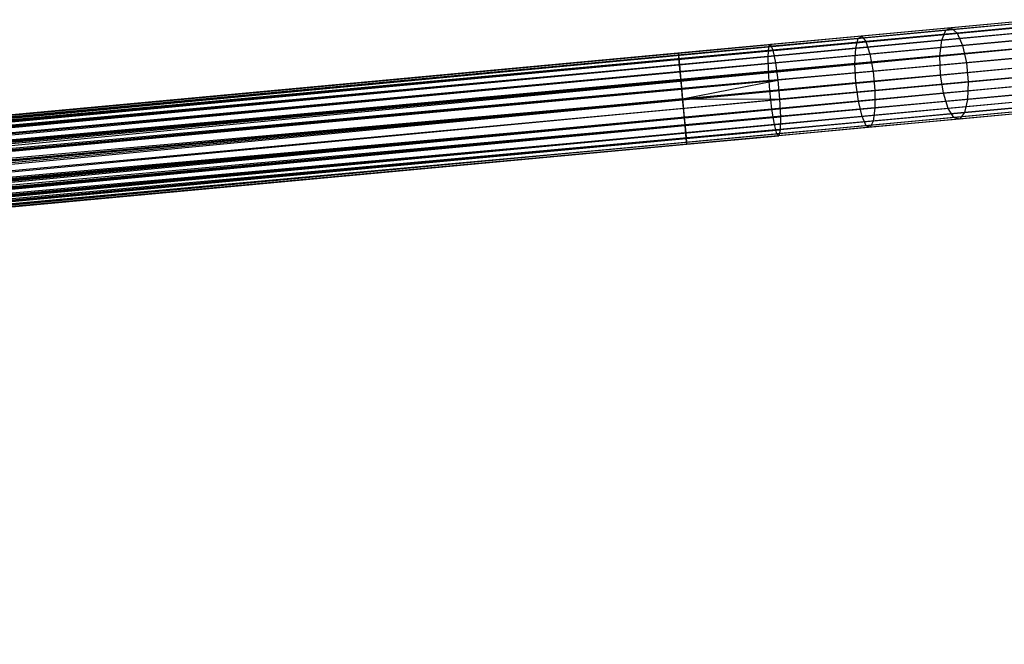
# Model space of a CAD drawing. Extents: x -189 to 189, y -189 to 189.
# Tile 542 of 591: x 146 to 167, y 3 to 17. Entities that reach past the tile are written whole.
import ezdxf

# ---------------------------------------------------------------- set-up
doc = ezdxf.new("R2010")
doc.units = 0
doc.header["$LTSCALE"] = 25.4
doc.layers.get('0').update_dxf_attribs({"linetype": 'CONTINUOUS'})

# ---------------------------------------------------------------- blocks, each defined once
blk = doc.blocks.new('CAMELEON-KENAI-C-12244_STL')
at = {"color": 0}
for p, q in [((167.686, 16.545, -9.395), (42.979, 4.989, -9.395)), ((167.686, 16.545, -9.395), (42.979, 4.989, -9.605)), ((167.686, 16.545, -9.395), (42.979, 4.989, -9.395)), ((167.686, 16.545, -9.395), (42.979, 4.989, -9.605)), ((167.686, 16.545, -9.395), (42.983, 4.946, -9.809)), ((167.686, 16.545, -9.395), (42.983, 4.946, -9.809)), ((167.69, 16.502, -9.809), (42.983, 4.946, -9.809)), ((167.69, 16.502, -9.809), (42.983, 4.946, -9.809)), ((167.69, 16.502, -9.809), (42.99, 4.861, -10)), ((167.69, 16.502, -9.809), (42.99, 4.861, -10)), ((167.69, 16.502, -9.809), (43.002, 4.739, -10.169)), ((167.69, 16.502, -9.809), (43.002, 4.739, -10.169)), ((167.671, 16.5, -157.635), (165.829, 16.329, -158.31)), ((167.671, 16.5, -157.635), (165.829, 16.329, -158.31)), ((167.827, 16.558, -158.015), (165.947, 16.384, -158.705)), ((167.827, 16.558, -158.015), (165.947, 16.384, -158.705)), ((167.698, 16.417, -9), (42.979, 4.989, -9.395)), ((167.698, 16.417, -9), (42.979, 4.989, -9.395)), ((167.698, 16.417, -9), (42.983, 4.946, -9.191)), ((167.698, 16.417, -9), (42.983, 4.946, -9.191)), ((42.99, 4.861, -9), (167.698, 16.417, -9)), ((42.99, 4.861, -9), (167.698, 16.417, -9)), ((43.002, 4.739, -8.831), (167.698, 16.417, -9)), ((43.002, 4.739, -8.831), (167.698, 16.417, -9)), ((167.709, 16.295, -10.169), (43.002, 4.739, -10.169)), ((167.709, 16.295, -10.169), (43.002, 4.739, -10.169)), ((167.709, 16.295, -10.169), (43.016, 4.584, -10.309)), ((167.709, 16.295, -10.169), (43.016, 4.584, -10.309)), ((165.829, 16.329, -158.31), (163.929, 16.153, -158.798)), ((165.829, 16.329, -158.31), (163.929, 16.153, -158.798)), ((165.947, 16.384, -158.705), (164.007, 16.204, -159.203)), ((165.947, 16.384, -158.705), (164.007, 16.204, -159.203)), ((166.075, 16.267, -159.083), (164.097, 16.083, -159.591)), ((166.075, 16.267, -159.083), (164.097, 16.083, -159.591)), ((165.742, 16.113, -157.966), (165.829, 16.329, -158.31)), ((165.742, 16.113, -157.966), (165.829, 16.329, -158.31)), ((167.55, 16.28, -157.303), (165.742, 16.113, -157.966)), ((167.55, 16.28, -157.303), (165.742, 16.113, -157.966)), ((165.829, 16.329, -158.31), (165.947, 16.384, -158.705)), ((165.829, 16.329, -158.31), (165.947, 16.384, -158.705)), ((165.947, 16.384, -158.705), (166.075, 16.267, -159.083)), ((165.947, 16.384, -158.705), (166.075, 16.267, -159.083)), ((167.993, 16.445, -158.38), (166.075, 16.267, -159.083)), ((167.993, 16.445, -158.38), (166.075, 16.267, -159.083)), ((166.075, 16.267, -159.083), (166.192, 15.998, -159.378)), ((166.075, 16.267, -159.083), (166.192, 15.998, -159.378)), ((43.002, 4.739, -8.831), (167.723, 16.14, -8.691)), ((43.002, 4.739, -8.831), (167.723, 16.14, -8.691)), ((43.016, 4.584, -8.691), (167.723, 16.14, -8.691)), ((43.016, 4.584, -8.691), (167.723, 16.14, -8.691)), ((163.929, 16.153, -158.798), (161.99, 15.974, -159.092)), ((163.929, 16.153, -158.798), (161.99, 15.974, -159.092)), ((164.007, 16.204, -159.203), (162.027, 16.021, -159.504)), ((164.007, 16.204, -159.203), (162.027, 16.021, -159.504)), ((164.097, 16.083, -159.591), (162.078, 15.896, -159.897)), ((164.097, 16.083, -159.591), (162.078, 15.896, -159.897)), ((163.877, 15.94, -158.445), (163.929, 16.153, -158.798)), ((163.877, 15.94, -158.445), (163.929, 16.153, -158.798)), ((165.742, 16.113, -157.966), (163.877, 15.94, -158.445)), ((165.742, 16.113, -157.966), (163.877, 15.94, -158.445)), ((163.929, 16.153, -158.798), (164.007, 16.204, -159.203)), ((163.929, 16.153, -158.798), (164.007, 16.204, -159.203)), ((164.007, 16.204, -159.203), (164.097, 16.083, -159.591)), ((164.007, 16.204, -159.203), (164.097, 16.083, -159.591)), ((164.097, 16.083, -159.591), (164.184, 15.812, -159.894)), ((164.097, 16.083, -159.591), (164.184, 15.812, -159.894)), ((165.701, 15.771, -157.733), (165.742, 16.113, -157.966)), ((165.701, 15.771, -157.733), (165.742, 16.113, -157.966)), ((168.138, 16.179, -158.664), (166.192, 15.998, -159.378)), ((168.138, 16.179, -158.664), (166.192, 15.998, -159.378)), ((167.74, 15.96, -10.414), (43.016, 4.584, -10.309)), ((167.74, 15.96, -10.414), (43.016, 4.584, -10.309)), ((167.74, 15.96, -10.414), (43.033, 4.404, -10.414)), ((167.74, 15.96, -10.414), (43.033, 4.404, -10.414)), ((43.051, 4.206, -10.478), (167.74, 15.96, -10.414)), ((43.051, 4.206, -10.478), (167.74, 15.96, -10.414)), ((43.07, 3.999, -10.5), (167.74, 15.96, -10.414)), ((43.07, 3.999, -10.5), (167.74, 15.96, -10.414)), ((62.097, 6.761, -159.605), (160.027, 15.835, -159.605)), ((62.097, 6.761, -159.605), (160.027, 15.835, -159.605)), ((62.101, 6.718, -159.809), (160.027, 15.835, -159.605)), ((62.101, 6.718, -159.809), (160.027, 15.835, -159.605)), ((160.027, 15.835, -159.605), (162.027, 16.021, -159.504)), ((160.027, 15.835, -159.605), (162.027, 16.021, -159.504)), ((160.039, 15.707, -160), (160.027, 15.835, -159.605)), ((160.027, 15.835, -159.605), (160.031, 15.792, -159.191)), ((160.039, 15.707, -160), (160.027, 15.835, -159.605)), ((160.027, 15.835, -159.605), (160.031, 15.792, -159.191)), ((160.031, 15.792, -159.191), (161.99, 15.974, -159.092)), ((160.031, 15.792, -159.191), (161.99, 15.974, -159.092)), ((160.039, 15.707, -160), (162.078, 15.896, -159.897)), ((160.039, 15.707, -160), (162.078, 15.896, -159.897)), ((161.973, 15.763, -158.734), (161.99, 15.974, -159.092)), ((161.973, 15.763, -158.734), (161.99, 15.974, -159.092)), ((163.877, 15.94, -158.445), (161.973, 15.763, -158.734)), ((163.877, 15.94, -158.445), (161.973, 15.763, -158.734)), ((161.99, 15.974, -159.092), (162.027, 16.021, -159.504)), ((161.99, 15.974, -159.092), (162.027, 16.021, -159.504)), ((162.027, 16.021, -159.504), (162.078, 15.896, -159.897)), ((162.027, 16.021, -159.504), (162.078, 15.896, -159.897)), ((162.078, 15.896, -159.897), (162.134, 15.622, -160.205)), ((162.078, 15.896, -159.897), (162.134, 15.622, -160.205)), ((164.184, 15.812, -159.894), (162.134, 15.622, -160.205)), ((164.184, 15.812, -159.894), (162.134, 15.622, -160.205)), ((163.859, 15.6, -158.206), (163.877, 15.94, -158.445)), ((163.859, 15.6, -158.206), (163.877, 15.94, -158.445)), ((166.192, 15.998, -159.378), (164.184, 15.812, -159.894)), ((166.192, 15.998, -159.378), (164.184, 15.812, -159.894)), ((164.184, 15.812, -159.894), (164.252, 15.437, -160.059)), ((164.184, 15.812, -159.894), (164.252, 15.437, -160.059)), ((167.487, 15.936, -157.078), (165.701, 15.771, -157.733)), ((167.487, 15.936, -157.078), (165.701, 15.771, -157.733)), ((166.192, 15.998, -159.378), (166.276, 15.625, -159.54)), ((166.192, 15.998, -159.378), (166.276, 15.625, -159.54)), ((43.016, 4.584, -8.691), (167.759, 15.762, -8.522)), ((43.016, 4.584, -8.691), (167.759, 15.762, -8.522)), ((43.033, 4.404, -8.586), (167.759, 15.762, -8.522)), ((43.033, 4.404, -8.586), (167.759, 15.762, -8.522)), ((167.759, 15.762, -8.522), (43.051, 4.206, -8.522)), ((167.759, 15.762, -8.522), (43.051, 4.206, -8.522)), ((62.097, 6.761, -159.605), (160.031, 15.792, -159.191)), ((62.097, 6.761, -159.605), (160.031, 15.792, -159.191)), ((62.097, 6.761, -159.395), (160.031, 15.792, -159.191)), ((62.097, 6.761, -159.395), (160.031, 15.792, -159.191)), ((62.101, 6.718, -159.191), (160.031, 15.792, -159.191)), ((62.101, 6.718, -159.191), (160.031, 15.792, -159.191)), ((62.101, 6.718, -159.809), (160.039, 15.707, -160)), ((62.101, 6.718, -159.809), (160.039, 15.707, -160)), ((62.109, 6.633, -160), (160.039, 15.707, -160)), ((62.109, 6.633, -160), (160.039, 15.707, -160)), ((62.12, 6.511, -160.169), (160.039, 15.707, -160)), ((62.12, 6.511, -160.169), (160.039, 15.707, -160)), ((160.031, 15.792, -159.191), (160.05, 15.585, -158.831)), ((160.031, 15.792, -159.191), (160.05, 15.585, -158.831)), ((160.064, 15.43, -160.309), (160.039, 15.707, -160)), ((160.064, 15.43, -160.309), (160.039, 15.707, -160)), ((160.05, 15.585, -158.831), (161.973, 15.763, -158.734)), ((160.05, 15.585, -158.831), (161.973, 15.763, -158.734)), ((160.064, 15.43, -160.309), (162.134, 15.622, -160.205)), ((160.064, 15.43, -160.309), (162.134, 15.622, -160.205)), ((161.98, 15.426, -158.491), (161.973, 15.763, -158.734)), ((161.98, 15.426, -158.491), (161.973, 15.763, -158.734)), ((163.859, 15.6, -158.206), (161.98, 15.426, -158.491)), ((163.859, 15.6, -158.206), (161.98, 15.426, -158.491)), ((162.134, 15.622, -160.205), (162.186, 15.246, -160.373)), ((162.134, 15.622, -160.205), (162.186, 15.246, -160.373)), ((165.701, 15.771, -157.733), (163.859, 15.6, -158.206)), ((165.701, 15.771, -157.733), (163.859, 15.6, -158.206)), ((163.88, 15.194, -158.121), (163.859, 15.6, -158.206)), ((163.88, 15.194, -158.121), (163.859, 15.6, -158.206)), ((166.276, 15.625, -159.54), (164.252, 15.437, -160.059)), ((166.276, 15.625, -159.54), (164.252, 15.437, -160.059)), ((165.713, 15.364, -157.65), (165.701, 15.771, -157.733)), ((165.713, 15.364, -157.65), (165.701, 15.771, -157.733)), ((168.239, 15.806, -158.82), (166.276, 15.625, -159.54)), ((168.239, 15.806, -158.82), (166.276, 15.625, -159.54)), ((166.276, 15.625, -159.54), (166.315, 15.21, -159.54)), ((166.276, 15.625, -159.54), (166.315, 15.21, -159.54)), ((43.07, 3.999, -8.5), (167.778, 15.555, -8.5)), ((43.07, 3.999, -8.5), (167.778, 15.555, -8.5)), ((43.07, 3.999, -10.5), (167.778, 15.555, -10.5)), ((43.07, 3.999, -10.5), (167.778, 15.555, -10.5)), ((43.09, 3.792, -10.478), (167.778, 15.555, -10.5)), ((43.09, 3.792, -10.478), (167.778, 15.555, -10.5)), ((43.108, 3.594, -10.414), (167.778, 15.555, -10.5)), ((43.108, 3.594, -10.414), (167.778, 15.555, -10.5)), ((62.101, 6.718, -159.191), (160.05, 15.585, -158.831)), ((62.101, 6.718, -159.191), (160.05, 15.585, -158.831)), ((62.109, 6.633, -159), (160.05, 15.585, -158.831)), ((62.109, 6.633, -159), (160.05, 15.585, -158.831)), ((62.12, 6.511, -158.831), (160.05, 15.585, -158.831)), ((62.12, 6.511, -158.831), (160.05, 15.585, -158.831)), ((62.12, 6.511, -160.169), (160.064, 15.43, -160.309)), ((62.12, 6.511, -160.169), (160.064, 15.43, -160.309)), ((62.134, 6.356, -160.309), (160.064, 15.43, -160.309)), ((62.134, 6.356, -160.309), (160.064, 15.43, -160.309)), ((62.151, 6.176, -160.414), (160.064, 15.43, -160.309)), ((62.151, 6.176, -160.414), (160.064, 15.43, -160.309)), ((160.05, 15.585, -158.831), (160.081, 15.25, -158.586)), ((160.05, 15.585, -158.831), (160.081, 15.25, -158.586)), ((160.099, 15.052, -160.478), (160.064, 15.43, -160.309)), ((160.099, 15.052, -160.478), (160.064, 15.43, -160.309)), ((160.081, 15.25, -158.586), (161.98, 15.426, -158.491)), ((160.081, 15.25, -158.586), (161.98, 15.426, -158.491)), ((162.009, 15.02, -158.405), (161.98, 15.426, -158.491)), ((162.009, 15.02, -158.405), (161.98, 15.426, -158.491)), ((164.252, 15.437, -160.059), (162.186, 15.246, -160.373)), ((164.252, 15.437, -160.059), (162.186, 15.246, -160.373)), ((164.252, 15.437, -160.059), (164.29, 15.023, -160.059)), ((164.252, 15.437, -160.059), (164.29, 15.023, -160.059)), ((165.713, 15.364, -157.65), (167.491, 15.528, -156.998)), ((165.713, 15.364, -157.65), (167.491, 15.528, -156.998)), ((168.277, 15.392, -158.82), (166.315, 15.21, -159.54)), ((168.277, 15.392, -158.82), (166.315, 15.21, -159.54)), ((43.09, 3.792, -8.522), (167.797, 15.348, -8.522)), ((43.09, 3.792, -8.522), (167.797, 15.348, -8.522)), ((62.12, 6.511, -158.831), (160.081, 15.25, -158.586)), ((62.12, 6.511, -158.831), (160.081, 15.25, -158.586)), ((62.134, 6.356, -158.691), (160.081, 15.25, -158.586)), ((62.134, 6.356, -158.691), (160.081, 15.25, -158.586)), ((62.151, 6.176, -158.586), (160.081, 15.25, -158.586)), ((62.151, 6.176, -158.586), (160.081, 15.25, -158.586)), ((160.081, 15.25, -158.586), (160.119, 14.845, -158.5)), ((160.081, 15.25, -158.586), (160.119, 14.845, -158.5)), ((160.099, 15.052, -160.478), (162.186, 15.246, -160.373)), ((160.099, 15.052, -160.478), (162.186, 15.246, -160.373)), ((160.119, 14.845, -160.5), (162.186, 15.246, -160.373)), ((160.119, 14.845, -160.5), (162.186, 15.246, -160.373)), ((162.009, 15.02, -158.405), (163.88, 15.194, -158.121)), ((162.009, 15.02, -158.405), (163.88, 15.194, -158.121)), ((162.186, 15.246, -160.373), (162.225, 14.831, -160.373)), ((162.186, 15.246, -160.373), (162.225, 14.831, -160.373)), ((163.88, 15.194, -158.121), (165.713, 15.364, -157.65)), ((163.88, 15.194, -158.121), (165.713, 15.364, -157.65)), ((163.934, 14.79, -158.206), (163.88, 15.194, -158.121)), ((163.934, 14.79, -158.206), (163.88, 15.194, -158.121)), ((166.315, 15.21, -159.54), (164.29, 15.023, -160.059)), ((166.315, 15.21, -159.54), (164.29, 15.023, -160.059)), ((165.776, 14.961, -157.733), (165.713, 15.364, -157.65)), ((165.776, 14.961, -157.733), (165.713, 15.364, -157.65)), ((166.315, 15.21, -159.54), (166.3, 14.828, -159.378)), ((166.315, 15.21, -159.54), (166.3, 14.828, -159.378)), ((43.09, 3.792, -8.522), (167.832, 14.97, -8.691)), ((43.09, 3.792, -8.522), (167.832, 14.97, -8.691)), ((167.815, 15.15, -10.414), (43.108, 3.594, -10.414)), ((167.815, 15.15, -10.414), (43.108, 3.594, -10.414)), ((43.108, 3.594, -8.586), (167.832, 14.97, -8.691)), ((43.108, 3.594, -8.586), (167.832, 14.97, -8.691)), ((167.815, 15.15, -10.414), (43.125, 3.414, -10.309)), ((167.815, 15.15, -10.414), (43.125, 3.414, -10.309)), ((167.832, 14.97, -8.691), (43.125, 3.414, -8.691)), ((167.832, 14.97, -8.691), (43.125, 3.414, -8.691)), ((167.815, 15.15, -10.414), (43.139, 3.259, -10.169)), ((167.815, 15.15, -10.414), (43.139, 3.259, -10.169)), ((62.151, 6.176, -160.414), (160.099, 15.052, -160.478)), ((62.151, 6.176, -160.414), (160.099, 15.052, -160.478)), ((62.169, 5.978, -160.478), (160.099, 15.052, -160.478)), ((62.169, 5.978, -160.478), (160.099, 15.052, -160.478)), ((160.119, 14.845, -160.5), (160.099, 15.052, -160.478)), ((160.119, 14.845, -160.5), (160.099, 15.052, -160.478)), ((160.119, 14.845, -158.5), (162.009, 15.02, -158.405)), ((160.119, 14.845, -158.5), (162.009, 15.02, -158.405)), ((162.055, 14.616, -158.491), (162.009, 15.02, -158.405)), ((162.055, 14.616, -158.491), (162.009, 15.02, -158.405)), ((164.29, 15.023, -160.059), (162.225, 14.831, -160.373)), ((164.29, 15.023, -160.059), (162.225, 14.831, -160.373)), ((165.776, 14.961, -157.733), (163.934, 14.79, -158.206)), ((165.776, 14.961, -157.733), (163.934, 14.79, -158.206)), ((164.29, 15.023, -160.059), (164.292, 14.642, -159.894)), ((164.29, 15.023, -160.059), (164.292, 14.642, -159.894)), ((167.562, 15.126, -157.078), (165.776, 14.961, -157.733)), ((167.562, 15.126, -157.078), (165.776, 14.961, -157.733)), ((165.879, 14.633, -157.966), (165.776, 14.961, -157.733)), ((165.879, 14.633, -157.966), (165.776, 14.961, -157.733)), ((168.247, 15.008, -158.664), (166.3, 14.828, -159.378)), ((168.247, 15.008, -158.664), (166.3, 14.828, -159.378)), ((167.846, 14.815, -10.169), (43.139, 3.259, -10.169)), ((167.846, 14.815, -10.169), (43.139, 3.259, -10.169)), ((167.846, 14.815, -10.169), (43.15, 3.137, -10)), ((167.846, 14.815, -10.169), (43.15, 3.137, -10)), ((167.846, 14.815, -10.169), (43.158, 3.052, -9.809)), ((167.846, 14.815, -10.169), (43.158, 3.052, -9.809)), ((62.151, 6.176, -158.586), (160.119, 14.845, -158.5)), ((62.151, 6.176, -158.586), (160.119, 14.845, -158.5)), ((62.169, 5.978, -158.522), (160.119, 14.845, -158.5)), ((62.169, 5.978, -158.522), (160.119, 14.845, -158.5)), ((160.119, 14.845, -158.5), (62.188, 5.771, -158.5)), ((62.188, 5.771, -160.5), (160.119, 14.845, -160.5)), ((62.188, 5.771, -160.5), (160.119, 14.845, -160.5)), ((160.119, 14.845, -158.5), (62.188, 5.771, -158.5)), ((160.138, 14.638, -160.478), (160.119, 14.845, -160.5)), ((160.119, 14.845, -160.5), (162.225, 14.831, -160.373)), ((160.119, 14.845, -160.5), (162.225, 14.831, -160.373)), ((160.119, 14.845, -158.5), (160.156, 14.44, -158.586)), ((160.119, 14.845, -158.5), (160.156, 14.44, -158.586)), ((160.138, 14.638, -160.478), (160.119, 14.845, -160.5)), ((160.138, 14.638, -160.478), (162.225, 14.831, -160.373)), ((160.138, 14.638, -160.478), (162.225, 14.831, -160.373)), ((163.934, 14.79, -158.206), (162.055, 14.616, -158.491)), ((163.934, 14.79, -158.206), (162.055, 14.616, -158.491)), ((162.225, 14.831, -160.373), (162.243, 14.452, -160.205)), ((162.225, 14.831, -160.373), (162.243, 14.452, -160.205)), ((164.014, 14.46, -158.445), (163.934, 14.79, -158.206)), ((164.014, 14.46, -158.445), (163.934, 14.79, -158.206)), ((166.3, 14.828, -159.378), (164.292, 14.642, -159.894)), ((166.3, 14.828, -159.378), (164.292, 14.642, -159.894)), ((167.688, 14.8, -157.303), (165.879, 14.633, -157.966)), ((167.688, 14.8, -157.303), (165.879, 14.633, -157.966)), ((166.3, 14.828, -159.378), (166.235, 14.542, -159.083)), ((166.3, 14.828, -159.378), (166.235, 14.542, -159.083)), ((43.125, 3.414, -8.691), (167.858, 14.693, -9)), ((43.125, 3.414, -8.691), (167.858, 14.693, -9)), ((43.139, 3.259, -8.831), (167.858, 14.693, -9)), ((43.139, 3.259, -8.831), (167.858, 14.693, -9)), ((167.858, 14.693, -9), (43.15, 3.137, -9)), ((167.858, 14.693, -9), (43.15, 3.137, -9)), ((167.858, 14.693, -9), (43.158, 3.052, -9.191)), ((167.858, 14.693, -9), (43.158, 3.052, -9.191)), ((167.865, 14.608, -9.809), (43.158, 3.052, -9.809)), ((167.865, 14.608, -9.809), (43.158, 3.052, -9.809)), ((167.869, 14.565, -9.395), (43.158, 3.052, -9.191)), ((167.869, 14.565, -9.395), (43.158, 3.052, -9.191)), ((167.865, 14.608, -9.809), (43.162, 3.009, -9.605)), ((167.865, 14.608, -9.809), (43.162, 3.009, -9.395)), ((167.865, 14.608, -9.809), (43.162, 3.009, -9.605)), ((167.865, 14.608, -9.809), (43.162, 3.009, -9.395)), ((167.869, 14.565, -9.395), (43.162, 3.009, -9.395)), ((167.869, 14.565, -9.395), (43.162, 3.009, -9.395)), ((62.208, 5.564, -160.478), (160.138, 14.638, -160.478)), ((62.208, 5.564, -160.478), (160.138, 14.638, -160.478)), ((62.226, 5.366, -160.414), (160.138, 14.638, -160.478)), ((62.226, 5.366, -160.414), (160.138, 14.638, -160.478)), ((160.173, 14.26, -160.309), (160.138, 14.638, -160.478)), ((160.173, 14.26, -160.309), (160.138, 14.638, -160.478)), ((160.156, 14.44, -158.586), (162.055, 14.616, -158.491)), ((160.156, 14.44, -158.586), (162.055, 14.616, -158.491)), ((162.11, 14.283, -158.734), (162.055, 14.616, -158.491)), ((162.11, 14.283, -158.734), (162.055, 14.616, -158.491)), ((164.292, 14.642, -159.894), (162.243, 14.452, -160.205)), ((164.292, 14.642, -159.894), (162.243, 14.452, -160.205)), ((165.879, 14.633, -157.966), (164.014, 14.46, -158.445)), ((165.879, 14.633, -157.966), (164.014, 14.46, -158.445)), ((164.292, 14.642, -159.894), (164.256, 14.359, -159.591)), ((164.292, 14.642, -159.894), (164.256, 14.359, -159.591)), ((166.235, 14.542, -159.083), (164.256, 14.359, -159.591)), ((166.235, 14.542, -159.083), (164.256, 14.359, -159.591)), ((166.004, 14.435, -158.31), (165.879, 14.633, -157.966)), ((166.004, 14.435, -158.31), (165.879, 14.633, -157.966)), ((167.846, 14.606, -157.635), (166.004, 14.435, -158.31)), ((167.846, 14.606, -157.635), (166.004, 14.435, -158.31)), ((168.011, 14.578, -158.015), (166.13, 14.403, -158.705)), ((168.011, 14.578, -158.015), (166.13, 14.403, -158.705)), ((166.235, 14.542, -159.083), (166.13, 14.403, -158.705)), ((166.235, 14.542, -159.083), (166.13, 14.403, -158.705)), ((168.152, 14.72, -158.38), (166.235, 14.542, -159.083)), ((168.152, 14.72, -158.38), (166.235, 14.542, -159.083)), ((62.188, 5.771, -158.5), (160.156, 14.44, -158.586)), ((62.188, 5.771, -158.5), (160.156, 14.44, -158.586)), ((62.208, 5.564, -158.522), (160.156, 14.44, -158.586)), ((62.208, 5.564, -158.522), (160.156, 14.44, -158.586)), ((62.226, 5.366, -158.586), (160.156, 14.44, -158.586)), ((62.226, 5.366, -158.586), (160.156, 14.44, -158.586)), ((160.156, 14.44, -158.586), (160.187, 14.105, -158.831)), ((160.156, 14.44, -158.586), (160.187, 14.105, -158.831)), ((160.173, 14.26, -160.309), (162.243, 14.452, -160.205)), ((160.173, 14.26, -160.309), (162.243, 14.452, -160.205)), ((164.014, 14.46, -158.445), (162.11, 14.283, -158.734)), ((164.014, 14.46, -158.445), (162.11, 14.283, -158.734)), ((162.243, 14.452, -160.205), (162.238, 14.172, -159.897)), ((162.243, 14.452, -160.205), (162.238, 14.172, -159.897)), ((164.256, 14.359, -159.591), (162.238, 14.172, -159.897)), ((164.256, 14.359, -159.591), (162.238, 14.172, -159.897)), ((164.104, 14.259, -158.798), (164.014, 14.46, -158.445)), ((164.104, 14.259, -158.798), (164.014, 14.46, -158.445)), ((166.004, 14.435, -158.31), (164.104, 14.259, -158.798)), ((166.004, 14.435, -158.31), (164.104, 14.259, -158.798)), ((166.13, 14.403, -158.705), (164.19, 14.224, -159.203)), ((166.13, 14.403, -158.705), (164.19, 14.224, -159.203)), ((164.256, 14.359, -159.591), (164.19, 14.224, -159.203)), ((164.256, 14.359, -159.591), (164.19, 14.224, -159.203)), ((166.13, 14.403, -158.705), (166.004, 14.435, -158.31)), ((166.13, 14.403, -158.705), (166.004, 14.435, -158.31)), ((62.226, 5.366, -160.414), (160.173, 14.26, -160.309)), ((62.226, 5.366, -160.414), (160.173, 14.26, -160.309)), ((62.226, 5.366, -158.586), (160.187, 14.105, -158.831)), ((62.226, 5.366, -158.586), (160.187, 14.105, -158.831)), ((62.243, 5.185, -160.309), (160.173, 14.26, -160.309)), ((62.243, 5.185, -160.309), (160.173, 14.26, -160.309)), ((62.243, 5.185, -158.691), (160.187, 14.105, -158.831)), ((62.243, 5.185, -158.691), (160.187, 14.105, -158.831)), ((62.257, 5.031, -160.169), (160.173, 14.26, -160.309)), ((62.257, 5.031, -160.169), (160.173, 14.26, -160.309)), ((62.257, 5.031, -158.831), (160.187, 14.105, -158.831)), ((62.257, 5.031, -158.831), (160.187, 14.105, -158.831)), ((160.199, 13.983, -160), (160.173, 14.26, -160.309)), ((160.199, 13.983, -160), (160.173, 14.26, -160.309)), ((160.187, 14.105, -158.831), (162.11, 14.283, -158.734)), ((160.187, 14.105, -158.831), (162.11, 14.283, -158.734)), ((160.187, 14.105, -158.831), (160.206, 13.898, -159.191)), ((160.187, 14.105, -158.831), (160.206, 13.898, -159.191)), ((160.199, 13.983, -160), (162.238, 14.172, -159.897)), ((160.199, 13.983, -160), (162.238, 14.172, -159.897)), ((162.165, 14.08, -159.092), (162.11, 14.283, -158.734)), ((162.165, 14.08, -159.092), (162.11, 14.283, -158.734)), ((164.104, 14.259, -158.798), (162.165, 14.08, -159.092)), ((164.104, 14.259, -158.798), (162.165, 14.08, -159.092)), ((164.19, 14.224, -159.203), (162.21, 14.04, -159.504)), ((164.19, 14.224, -159.203), (162.21, 14.04, -159.504)), ((162.238, 14.172, -159.897), (162.21, 14.04, -159.504)), ((162.238, 14.172, -159.897), (162.21, 14.04, -159.504)), ((164.19, 14.224, -159.203), (164.104, 14.259, -158.798)), ((164.19, 14.224, -159.203), (164.104, 14.259, -158.798)), ((62.257, 5.031, -160.169), (160.199, 13.983, -160)), ((62.257, 5.031, -160.169), (160.199, 13.983, -160)), ((62.257, 5.031, -158.831), (160.206, 13.898, -159.191)), ((62.257, 5.031, -158.831), (160.206, 13.898, -159.191)), ((62.268, 4.908, -160), (160.199, 13.983, -160)), ((62.268, 4.908, -160), (160.199, 13.983, -160)), ((62.268, 4.908, -159), (160.206, 13.898, -159.191)), ((62.268, 4.908, -159), (160.206, 13.898, -159.191)), ((62.276, 4.824, -159.809), (160.199, 13.983, -160)), ((62.276, 4.824, -159.809), (160.199, 13.983, -160)), ((62.276, 4.824, -159.191), (160.206, 13.898, -159.191)), ((62.276, 4.824, -159.191), (160.206, 13.898, -159.191)), ((160.21, 13.855, -159.605), (160.199, 13.983, -160)), ((160.21, 13.855, -159.605), (160.199, 13.983, -160)), ((160.206, 13.898, -159.191), (162.165, 14.08, -159.092)), ((160.206, 13.898, -159.191), (162.165, 14.08, -159.092)), ((160.206, 13.898, -159.191), (160.21, 13.855, -159.605)), ((160.206, 13.898, -159.191), (160.21, 13.855, -159.605)), ((160.21, 13.855, -159.605), (162.21, 14.04, -159.504)), ((160.21, 13.855, -159.605), (162.21, 14.04, -159.504)), ((162.21, 14.04, -159.504), (162.165, 14.08, -159.092)), ((162.21, 14.04, -159.504), (162.165, 14.08, -159.092)), ((62.276, 4.824, -159.191), (160.21, 13.855, -159.605)), ((62.276, 4.824, -159.191), (160.21, 13.855, -159.605)), ((62.276, 4.824, -159.809), (160.21, 13.855, -159.605)), ((62.276, 4.824, -159.809), (160.21, 13.855, -159.605)), ((62.28, 4.78, -159.395), (160.21, 13.855, -159.605)), ((62.28, 4.78, -159.395), (160.21, 13.855, -159.605)), ((62.28, 4.78, -159.605), (160.21, 13.855, -159.605)), ((62.28, 4.78, -159.605), (160.21, 13.855, -159.605))]:
    blk.add_line(p, q, dxfattribs=at)

msp = doc.modelspace()

# ---------------------------------------------------------------- block references
at = {"color": 0}
msp.add_blockref('CAMELEON-KENAI-C-12244_STL', (0, 0), dxfattribs=at)

doc.saveas('drawing.dxf')
